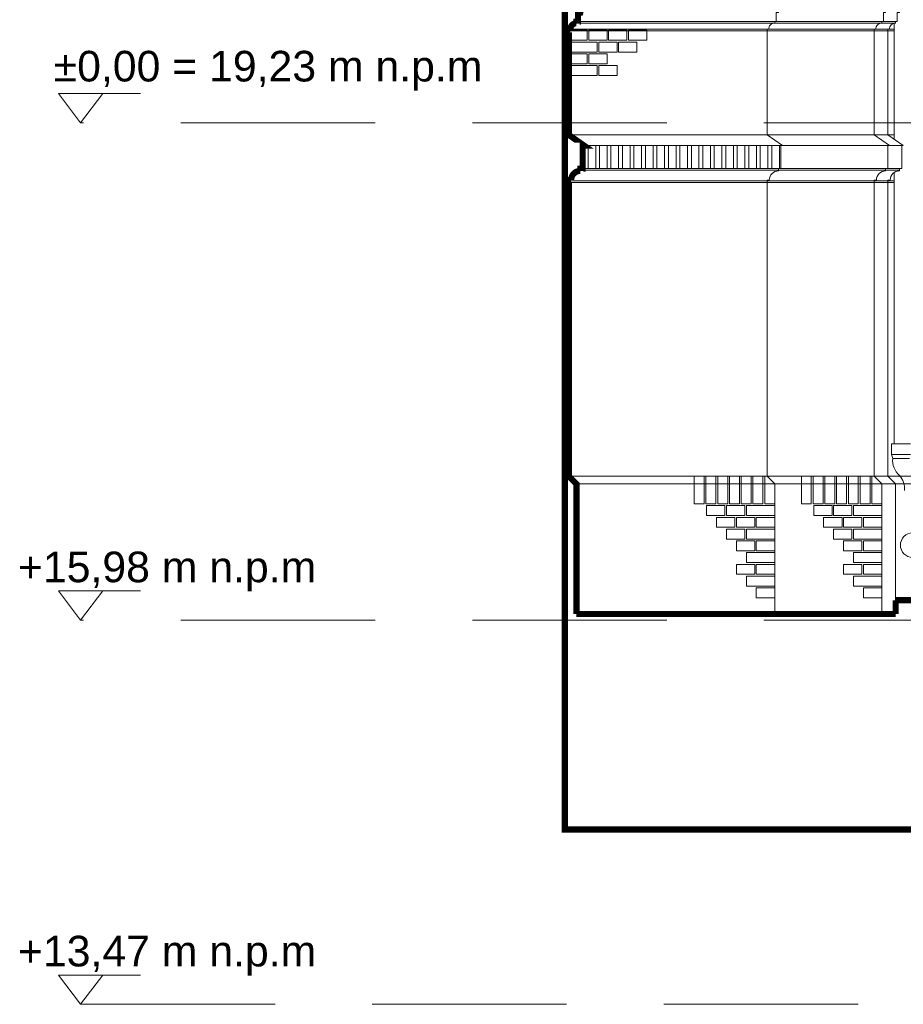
# Model space of a CAD drawing. Header units: millimetres. Extents: x 402 to 79005, y -7782 to 89952.
# Tile 373 of 423: x 45352 to 45929, y 29370 to 30013. Entities that reach past the tile are written whole.
import ezdxf

# ---------------------------------------------------------------- set-up
doc = ezdxf.new("R2010")
doc.units = ezdxf.units.MM
doc.header["$LTSCALE"] = 10
doc.linetypes.add('DASHED', pattern=[19.05, 12.7, -6.35])
doc.layers.get('0').update_dxf_attribs({"lineweight": 0})
for name, color, linetype, lineweight in [('0-szkic', 7, 'Continuous', 5), ('0_A_GRANICA OPRACOWANIA', 1, 'Continuous', 0), ('kreski', 8, 'Continuous', 5)]:
    doc.layers.add(name, color=color, linetype=linetype, lineweight=lineweight)
doc.styles.add('ZAGOSP', font='txt', dxfattribs={"height": 0.8})

# ---------------------------------------------------------------- blocks, each defined once
blk = doc.blocks.new('A$C613D1E3E')
for p, q in [((39.12, 19.09), (-14.56, 19.09)), ((-14.56, 19.09), (0, 0)), ((14.56, 19.09), (0, 0))]:
    blk.add_line(p, q)
blk = doc.blocks.new('zw$5EF')
at = {"linetype": 'DASHED'}
for points in [[(712.23, 249), (-1766.19, 249)], [(712.23, -76), (712.23, -76), (-1766.19, -76)], [(-1766.19, -327), (-1766.19, -327), (712.23, -327)]]:
    blk.add_lwpolyline(points, dxfattribs=at)
for p in [(-1766.19, 249), (-1766.19, -76), (-1766.19, -327)]:
    blk.add_blockref('A$C613D1E3E', p)
at = {"char_height": 20, "width": 434.4308, "attachment_point": 3, "style": 'ZAGOSP'}
for s, insert in [('{\\fArial|b0|i0|c238|p34;%%P0,00 = 19,23 m n.p.m}', (-1503.7, 295.92, 0)), ('{\\fArial|b0|i0|c238|p34;+15,98 m n.p.m}', (-1612.28, -31.24, 0)), ('{\\fArial|b0|i0|c238|p34;+13,47 m n.p.m}', (-1612.28, -282.24, 0))]:
    blk.add_mtext(s, dxfattribs=dict(at, insert=insert))

msp = doc.modelspace()

# ---------------------------------------------------------------- hatches: boundary and pattern name
at = {"layer": 'kreski'}
h = msp.add_hatch(dxfattribs=at)
h.set_pattern_fill('ANSI32', color=8, scale=20, angle=45, style=0)
h.set_pattern_definition([(90, (45698.195, 31769.518), (-7.5, 1e-15), []), (90, (45700.695, 31772.018), (-7.5, 1e-15), [])])
h.paths.add_polyline_path([(45849.16, 29931.21), (45719.66, 29931.21), (45719.66, 29916.21), (45849.16, 29916.21)])
h.paths.add_polyline_path([(46506.05, 29931.21), (45933.28, 29931.21), (45933.28, 29916.21), (46506.05, 29916.21)])
h.paths.add_polyline_path([(46626.93, 29931.21), (46590.17, 29931.21), (46590.17, 29916.21), (46626.93, 29916.21)])
h.paths.add_polyline_path([(46944.61, 29931.21), (46626.93, 29931.21), (46626.93, 29916.21), (46944.61, 29916.21)])
h.paths.add_polyline_path([(47203.48, 29931.21), (46944.61, 29931.21), (46944.61, 29916.21), (47203.48, 29916.21)])
h.paths.add_polyline_path([(47497.17, 29931.21), (47288.17, 29931.21), (47288.17, 29916.21), (47497.17, 29916.21)])
h.paths.add_polyline_path([(47850.17, 29931.21), (47640.17, 29931.21), (47640.17, 29916.21), (47850.17, 29916.21)])

# ---------------------------------------------------------------- linework, layer by layer
for p, q in [((45715.66, 30012.21), (45925.16, 30012.21)), ((45715.66, 30011.21), (45924.16, 30011.21)), ((45710.66, 30007.21), (45923.28, 30007.21)), ((45923.28, 30006.21), (45710.66, 30006.21)), ((45919.16, 29938.21), (45919.16, 30007.21)), ((45710.66, 29938.21), (45923.28, 29938.21)), ((45719.66, 29931.21), (45929.16, 29931.21)), ((45718.16, 29916.21), (45928.16, 29916.21)), ((45926.66, 29915.21), (45718.16, 29915.21)), ((45923.28, 29736.36), (45923.28, 29913.67)), ((45923.28, 29907.21), (45710.66, 29907.21)), ((45923.28, 29908.21), (45712.06, 29908.21)), ((45933.96, 29736.36), (45921.56, 29736.36)), ((45921.56, 29736.36), (45921.56, 29729.48)), ((45921.56, 29729.48), (45922.26, 29726.81)), ((45933.96, 29729.48), (45921.56, 29729.48)), ((45933.26, 29726.81), (45922.26, 29726.81)), ((45710.66, 29715.21), (46068.16, 29715.21)), ((46068.16, 29715.21), (45919.16, 29715.21)), ((45919.16, 29715.21), (45924.16, 29710.21)), ((46068.16, 29710.21), (45715.66, 29710.21))]:
    msp.add_line(p, q)
at = {"color": 7}
for p, q in [((45919.16, 29715.21), (45919.16, 29908.71)), ((45924.16, 29710.21), (45924.16, 29625.21))]:
    msp.add_line(p, q, dxfattribs=at)
for points, format in [([(45715.66, 29625.21, 4, 4, 0), (45715.66, 29710.21, 4, 4, 0), (45710.66, 29715.21, 4, 4, 0), (45710.66, 29908.71, 4, 4, 0), (45712.16, 29908.71, 4, 4, -0.414214), (45718.16, 29914.71, 4, 4, 0), (45718.16, 29916.21, 4, 4, 0), (45719.66, 29916.21, 4, 4, 0), (45719.66, 29931.21, 4, 4, 0), (45720.66, 29931.21, 4, 4, 0), (45710.66, 29938.21, 4, 4, 0), (45710.66, 30007.21, 4, 4, 0), (45711.66, 30007.21, 4, 4, -0.414214), (45715.66, 30011.21, 4, 4, 0), (45715.66, 30012.21, 4, 4, 0), (45716.66, 30012.21, 4, 4, 0), (45716.66, 30018.21, 4, 4, 0), (45718.16, 30018.21, 4, 4, 0), (45718.66, 30020.21, 4, 4, 0), (45710.66, 30022.71, 4, 4, 0), (45710.66, 30287.59, 4, 4, 0), (45710.66, 31236.19, 4, 4, 0)], "xyseb"), ([(45840.16, 29938.21), (45840.16, 30007.21), (45841.16, 30007.21, -0.414214), (45845.16, 30011.21), (45845.16, 30012.21), (45846.16, 30012.21), (45846.16, 30018.21), (45847.66, 30018.21), (45848.16, 30020.21), (45840.16, 30022.71), (45840.16, 30344.97)], "xyb"), ([(45840.16, 29907.21), (45840.16, 29908.71), (45841.66, 29908.71, -0.414214), (45847.66, 29914.71), (45847.66, 29916.21), (45849.16, 29916.21), (45849.16, 29931.21), (45850.16, 29931.21), (45840.16, 29938.21)], "xyb"), ([(45919.16, 29907.21), (45919.16, 29908.71), (45920.66, 29908.71, -0.414214), (45926.66, 29914.71), (45926.66, 29916.21), (45928.16, 29916.21), (45928.16, 29931.21), (45929.16, 29931.21), (45919.16, 29938.21)], "xyb")]:
    msp.add_lwpolyline(points, format=format)
for points in [[(45910.16, 29938.21), (45910.16, 30007.21), (45911.16, 30007.21, -0.414214), (45915.16, 30011.21), (45915.16, 30012.21), (45916.16, 30012.21), (45916.16, 30018.21), (45917.66, 30018.21), (45918.16, 30020.21), (45910.16, 30022.71), (45910.16, 30344.97)], [(45919.16, 29938.21), (45919.16, 30007.21), (45920.16, 30007.21, -0.414214), (45924.16, 30011.21), (45924.16, 30012.21), (45925.16, 30012.21), (45925.16, 30018.21), (45926.66, 30018.21), (45927.16, 30020.21), (45919.16, 30022.71), (45919.16, 30344.97)], [(45910.16, 29907.21), (45910.16, 29908.71), (45911.66, 29908.71, -0.414214), (45917.66, 29914.71), (45917.66, 29916.21), (45919.16, 29916.21), (45919.16, 29931.21), (45920.16, 29931.21), (45910.16, 29938.21)]]:
    msp.add_lwpolyline(points, format="xyb", dxfattribs=at)
msp.add_lwpolyline([(45845.16, 29625.21), (45845.16, 29710.21), (45840.16, 29715.21), (45840.16, 29908.71)])
msp.add_lwpolyline([(45915.16, 29625.21), (45915.16, 29710.21), (45910.16, 29715.21), (45910.16, 29908.71)], dxfattribs=at)
at = {"const_width": 4}
for points in [[(45924.16, 29634.21), (45924.16, 29634.21), (46515.16, 29634.21)], [(45924.16, 29634.21), (45924.16, 29625.21)], [(45715.66, 29625.21), (45924.16, 29625.21)]]:
    msp.add_lwpolyline(points, dxfattribs=at)
msp.add_circle((45935.3, 29670.19), 8)
for centre, radius, start, end in [((45935.22, 29725.54), 13.02, 174.37034, 229.1773), ((45917.64, 29707.24), 12.39, 353.33808, 42.96979)]:
    msp.add_arc(centre, radius, start, end)
at = {"layer": '0-szkic'}
msp.add_line((45923.28, 29935.33), (45923.28, 30011.11), dxfattribs=at)
at = {"layer": '0_A_GRANICA OPRACOWANIA', "color": 1, "linetype": 'DASHED', "const_width": 4}
msp.add_lwpolyline([(45708.04, 29484.42), (46726.17, 29484.42), (46726.17, 31373.03), (45708.04, 31373.03)], close=True, dxfattribs=at)
at = {"layer": 'kreski'}
for points in [[(45710.66, 30006.55), (45722.66, 30006.55), (45722.66, 30000.05), (45710.66, 30000.05)], [(45723.66, 30006.55), (45735.66, 30006.55), (45735.66, 30000.05), (45723.66, 30000.05)], [(45736.66, 30006.55), (45748.66, 30006.55), (45748.66, 30000.05), (45736.66, 30000.05)], [(45749.66, 30006.55), (45761.66, 30006.55), (45761.66, 30000.05), (45749.66, 30000.05)], [(45710.66, 29998.87), (45729.16, 29998.87), (45729.16, 29992.37), (45710.66, 29992.37)], [(45730.16, 29998.87), (45742.16, 29998.87), (45742.16, 29992.37), (45730.16, 29992.37)], [(45743.16, 29998.87), (45755.16, 29998.87), (45755.16, 29992.37), (45743.16, 29992.37)], [(45710.66, 29991.19), (45722.66, 29991.19), (45722.66, 29984.69), (45710.66, 29984.69)], [(45723.66, 29991.19), (45735.66, 29991.19), (45735.66, 29984.69), (45723.66, 29984.69)], [(45710.66, 29983.51), (45729.16, 29983.51), (45729.16, 29977.01), (45710.66, 29977.01)], [(45730.16, 29983.51), (45742.16, 29983.51), (45742.16, 29977.01), (45730.16, 29977.01)], [(45792.58, 29715.21), (45792.58, 29697.21), (45799.08, 29697.21), (45799.08, 29715.21)], [(45800.26, 29715.21), (45800.26, 29697.21), (45806.76, 29697.21), (45806.76, 29715.21)], [(45807.94, 29715.21), (45807.94, 29697.21), (45814.44, 29697.21), (45814.44, 29715.21)], [(45815.62, 29715.21), (45815.62, 29697.21), (45822.12, 29697.21), (45822.12, 29715.21)], [(45823.3, 29715.21), (45823.3, 29697.21), (45829.8, 29697.21), (45829.8, 29715.21)], [(45830.98, 29715.21), (45830.98, 29697.21), (45837.48, 29697.21), (45837.48, 29715.21)], [(45840.16, 29715.21), (45838.66, 29715.21), (45838.66, 29697.21), (45845.16, 29697.21), (45845.16, 29710.21)], [(45862.58, 29715.21), (45862.58, 29697.21), (45869.08, 29697.21), (45869.08, 29715.21)], [(45870.26, 29715.21), (45870.26, 29697.21), (45876.76, 29697.21), (45876.76, 29715.21)], [(45877.94, 29715.21), (45877.94, 29697.21), (45884.44, 29697.21), (45884.44, 29715.21)], [(45885.62, 29715.21), (45885.62, 29697.21), (45892.12, 29697.21), (45892.12, 29715.21)], [(45893.3, 29715.21), (45893.3, 29697.21), (45899.8, 29697.21), (45899.8, 29715.21)], [(45900.98, 29715.21), (45900.98, 29697.21), (45907.48, 29697.21), (45907.48, 29715.21)], [(45910.16, 29715.21), (45908.66, 29715.21), (45908.66, 29697.21), (45915.16, 29697.21), (45915.16, 29710.21)], [(45800.66, 29689.53), (45812.66, 29689.53), (45812.66, 29696.03), (45800.66, 29696.03)], [(45813.66, 29689.53), (45825.66, 29689.53), (45825.66, 29696.03), (45813.66, 29696.03)], [(45845.16, 29689.53), (45826.66, 29689.53), (45826.66, 29696.03), (45845.16, 29696.03)], [(45870.66, 29689.53), (45882.66, 29689.53), (45882.66, 29696.03), (45870.66, 29696.03)], [(45883.66, 29689.53), (45895.66, 29689.53), (45895.66, 29696.03), (45883.66, 29696.03)], [(45915.16, 29689.53), (45896.66, 29689.53), (45896.66, 29696.03), (45915.16, 29696.03)], [(45807.16, 29681.85), (45819.16, 29681.85), (45819.16, 29688.35), (45807.16, 29688.35)], [(45820.16, 29681.85), (45832.16, 29681.85), (45832.16, 29688.35), (45820.16, 29688.35)], [(45833.16, 29681.85), (45845.16, 29681.85), (45845.16, 29688.35), (45833.16, 29688.35)], [(45877.16, 29681.85), (45889.16, 29681.85), (45889.16, 29688.35), (45877.16, 29688.35)], [(45890.16, 29681.85), (45902.16, 29681.85), (45902.16, 29688.35), (45890.16, 29688.35)], [(45903.16, 29681.85), (45915.16, 29681.85), (45915.16, 29688.35), (45903.16, 29688.35)], [(45813.66, 29674.17), (45825.66, 29674.17), (45825.66, 29680.67), (45813.66, 29680.67)], [(45845.16, 29674.17), (45826.66, 29674.17), (45826.66, 29680.67), (45845.16, 29680.67)], [(45883.66, 29674.17), (45895.66, 29674.17), (45895.66, 29680.67), (45883.66, 29680.67)], [(45915.16, 29674.17), (45896.66, 29674.17), (45896.66, 29680.67), (45915.16, 29680.67)], [(45820.16, 29666.49), (45832.16, 29666.49), (45832.16, 29672.99), (45820.16, 29672.99)], [(45833.16, 29666.49), (45845.16, 29666.49), (45845.16, 29672.99), (45833.16, 29672.99)], [(45890.16, 29666.49), (45902.16, 29666.49), (45902.16, 29672.99), (45890.16, 29672.99)], [(45903.16, 29666.49), (45915.16, 29666.49), (45915.16, 29672.99), (45903.16, 29672.99)], [(45845.16, 29658.81), (45826.66, 29658.81), (45826.66, 29665.31), (45845.16, 29665.31)], [(45915.16, 29658.81), (45896.66, 29658.81), (45896.66, 29665.31), (45915.16, 29665.31)], [(45820.16, 29651.13), (45832.16, 29651.13), (45832.16, 29657.63), (45820.16, 29657.63)], [(45833.16, 29651.13), (45845.16, 29651.13), (45845.16, 29657.63), (45833.16, 29657.63)], [(45890.16, 29651.13), (45902.16, 29651.13), (45902.16, 29657.63), (45890.16, 29657.63)], [(45903.16, 29651.13), (45915.16, 29651.13), (45915.16, 29657.63), (45903.16, 29657.63)], [(45845.16, 29643.45), (45826.66, 29643.45), (45826.66, 29649.95), (45845.16, 29649.95)], [(45915.16, 29643.45), (45896.66, 29643.45), (45896.66, 29649.95), (45915.16, 29649.95)], [(45833.16, 29635.77), (45845.16, 29635.77), (45845.16, 29642.27), (45833.16, 29642.27)], [(45903.16, 29635.77), (45915.16, 29635.77), (45915.16, 29642.27), (45903.16, 29642.27)]]:
    msp.add_lwpolyline(points, close=True, dxfattribs=at)

# ---------------------------------------------------------------- block references
at = {"lineweight": 0}
msp.add_blockref('zw$5EF', (47157.88, 29697.21), dxfattribs=at)

doc.saveas('drawing.dxf')
